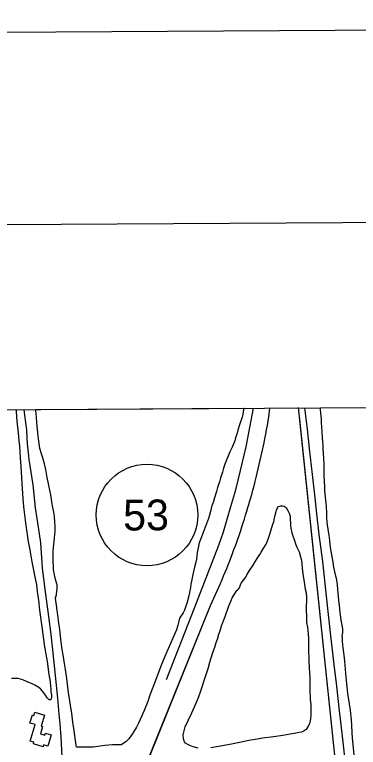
# Model space of a CAD drawing. Extents: x 3477039 to 3515015, y 546746 to 572297.
# Drawn here: x 3504535 to 3505651, y 569331 to 571714 of the extents above; entities that cross this region are included whole.
import ezdxf

# ---------------------------------------------------------------- set-up
doc = ezdxf.new("R2010")
doc.units = 0
for name, color, linetype in [('G-ANNO-NPLT', 7, 'Continuous'), ('V-ANNO-SYMB', 7, 'Continuous'), ('V-BLDG-OTLN', 7, 'Continuous'), ('V-GRID-FRAM', 7, 'Continuous'), ('V-ROAD-CNTR', 7, 'Continuous'), ('V-ROAD-IDEN', 7, 'Continuous'), ('V-SITE-VEGE', 7, 'Continuous'), ('V-TOPO-SHOR', 7, 'Continuous')]:
    doc.layers.add(name, color=color, linetype=linetype)

msp = doc.modelspace()

# ---------------------------------------------------------------- linework, layer by layer
at = {"layer": 'G-ANNO-NPLT'}
msp.add_lwpolyline([(3477766, 547329.1), (3514432, 547547.4), (3514288.2, 571713.6), (3477622.2, 571495.4)], close=True, dxfattribs=at)
at = {"layer": 'V-ANNO-SYMB'}
msp.add_lwpolyline([(3480512.4, 547970.5), (3513595, 548167.4), (3513458.6, 571083.6), (3480376, 570886.7), (3480512.4, 547970.5)], dxfattribs=at)
at = {"layer": 'V-BLDG-OTLN'}
msp.add_lwpolyline([(3504625.5, 569399.2), (3504618.4, 569375.7), (3504633.1, 569371.3), (3504634.8, 569377.3), (3504653.6, 569371.6), (3504642.8, 569335.6), (3504628.7, 569339.9), (3504626.8, 569333.3), (3504595.7, 569342.6), (3504597.3, 569347.9), (3504585.4, 569351.5), (3504601.5, 569405.2), (3504584, 569410.4), (3504592, 569436.9), (3504596.8, 569435.5), (3504600, 569446.1), (3504631.6, 569436.6), (3504620.7, 569400.6)], close=True, dxfattribs=at)
at = {"layer": 'V-GRID-FRAM'}
msp.add_lwpolyline([(3481168.5, 570290.2), (3512800, 570478.9), (3512916.4, 552296.1), (3481269, 552107.3), (3481168.5, 570290.2)], dxfattribs=at)
at = {"layer": 'V-ROAD-CNTR'}
for points in [[(3505296.8, 570125.9), (3505300.7, 570139.7), (3505304.6, 570153.6), (3505308.4, 570167.4), (3505312.1, 570181.3), (3505315.7, 570195.3), (3505319.2, 570209.2), (3505322.7, 570223.1), (3505326.1, 570237.1), (3505329.4, 570251.1), (3505332.6, 570265.1), (3505335.8, 570279.2), (3505338.9, 570293.2), (3505341.9, 570307.3), (3505344.8, 570321.4), (3505347.7, 570335.5), (3505350.4, 570349.6), (3505353.1, 570363.7), (3505355.7, 570377.8), (3505358.2, 570392), (3505360.7, 570406.2), (3505363.7, 570434.7)], [(3505455.3, 570436.1), (3505573, 569315.8), (3505652.9, 568650.5)], [(3505296.8, 570125.9), (3505300.7, 570139.7), (3505304.6, 570153.6), (3505308.4, 570167.4), (3505312.1, 570181.3), (3505315.7, 570195.3), (3505319.2, 570209.2), (3505322.7, 570223.1), (3505326.1, 570237.1), (3505329.4, 570251.1), (3505332.6, 570265.1), (3505335.8, 570279.2), (3505338.9, 570293.2), (3505341.9, 570307.3), (3505344.8, 570321.4), (3505347.7, 570335.5), (3505350.4, 570349.6), (3505353.1, 570363.7), (3505355.7, 570377.8), (3505358.2, 570392), (3505360.7, 570406.2), (3505361.7, 570412.1)], [(3505458.5, 570408.6), (3505573, 569315.8), (3505685.5, 568379.2), (3505784.4, 567479.2)], [(3505170.5, 569792.9), (3505176.1, 569804.8), (3505181.6, 569816.7), (3505187.1, 569828.6), (3505192.5, 569840.6), (3505197.8, 569852.6), (3505203.1, 569864.6), (3505208.3, 569876.7), (3505213.4, 569888.8), (3505218.4, 569900.9), (3505223.4, 569913.1), (3505228.3, 569925.3), (3505233.1, 569937.5), (3505237.8, 569949.8), (3505242.5, 569962), (3505247.1, 569974.3), (3505251.6, 569986.7), (3505256.1, 569999), (3505260.4, 570011.4), (3505264.7, 570023.8), (3505268.9, 570036.3), (3505273.1, 570048.7), (3505277.1, 570061.2), (3505281.1, 570073.8), (3505285, 570086.3), (3505288.8, 570098.9), (3505292.6, 570111.4), (3505296.3, 570124.1), (3505296.8, 570125.9)], [(3505170.5, 569792.9), (3505176.1, 569804.8), (3505181.6, 569816.7), (3505187.1, 569828.6), (3505192.5, 569840.6), (3505197.8, 569852.6), (3505203.1, 569864.6), (3505208.3, 569876.7), (3505213.4, 569888.8), (3505218.4, 569900.9), (3505223.4, 569913.1), (3505228.3, 569925.3), (3505233.1, 569937.5), (3505237.8, 569949.8), (3505242.5, 569962), (3505247.1, 569974.3), (3505251.6, 569986.7), (3505256.1, 569999), (3505260.4, 570011.4), (3505264.7, 570023.8), (3505268.9, 570036.3), (3505273.1, 570048.7), (3505277.1, 570061.2), (3505281.1, 570073.8), (3505285, 570086.3), (3505288.8, 570098.9), (3505292.6, 570111.4), (3505296.3, 570124.1), (3505296.8, 570125.9)], [(3504732.9, 568710.3), (3504826.3, 568935.8), (3504967.6, 569289.3), (3505170.5, 569792.9)], [(3504947.3, 569239), (3505170.5, 569792.9)]]:
    msp.add_lwpolyline(points, dxfattribs=at)
at = {"layer": 'V-ROAD-IDEN'}
msp.add_circle((3504964.5, 570086.9), 165, dxfattribs=at)
msp.add_circle((3504964.5, 570086.9), 165, dxfattribs=at)
at = {"layer": 'V-SITE-VEGE'}
for p, q in [((3504423.4, 570428.9), (3504538.7, 570429.6)), ((3504538.7, 570429.6), (3504539.2, 570424)), ((3504603.2, 570430), (3505278.7, 570434)), ((3504603.4, 570426.9), (3504603.2, 570430)), ((3505278.4, 570431.4), (3505277, 570421.5)), ((3505278.7, 570434), (3505278.4, 570431.4)), ((3505528.2, 570435.5), (3505661.2, 570436.3)), ((3505528.5, 570430.8), (3505528.2, 570435.5)), ((3505529.6, 570418.3), (3505528.5, 570430.8)), ((3504539.2, 570424), (3504540.3, 570406.1)), ((3504540.3, 570406.1), (3504542, 570392.3)), ((3504605.4, 570404.5), (3504603.4, 570426.9)), ((3505274.8, 570409.3), (3505273.7, 570405.2)), ((3505277, 570421.5), (3505274.8, 570409.3)), ((3505531, 570399.6), (3505529.6, 570418.3)), ((3504542, 570392.3), (3504545.9, 570354.5)), ((3504607.1, 570387.7), (3504605.4, 570404.5)), ((3504610.4, 570343.3), (3504607.1, 570387.7)), ((3505273.7, 570405.2), (3505265.2, 570379.8)), ((3505531.3, 570387.2), (3505531, 570399.6)), ((3505533.3, 570357.4), (3505531.3, 570387.2)), ((3505260, 570363.2), (3505257, 570352.5)), ((3505265.2, 570379.8), (3505260, 570363.2)), ((3504545.9, 570354.5), (3504548.4, 570328.9)), ((3504614.1, 570319.3), (3504610.4, 570343.3)), ((3505252.3, 570337.3), (3505249.5, 570327.9)), ((3505257, 570352.5), (3505252.3, 570337.3)), ((3505534.9, 570338.1), (3505533.3, 570357.4)), ((3505535.8, 570325.4), (3505534.9, 570338.1)), ((3504548.4, 570328.9), (3504549.8, 570310.9)), ((3504549.8, 570310.9), (3504550.9, 570291.6)), ((3504616.8, 570303.6), (3504614.1, 570319.3)), ((3505244.9, 570315.5), (3505241, 570307.2)), ((3505249.5, 570327.9), (3505244.9, 570315.5)), ((3505536.4, 570313.2), (3505535.8, 570325.4)), ((3505537.2, 570302.8), (3505536.4, 570313.2)), ((3504550.9, 570291.6), (3504552.6, 570272.3)), ((3504622.7, 570282.9), (3504616.8, 570303.6)), ((3505233.9, 570292.3), (3505228.9, 570281)), ((3505241, 570307.2), (3505233.9, 570292.3)), ((3505539.2, 570271.6), (3505537.2, 570302.8)), ((3504552.6, 570272.3), (3504554.6, 570244.2)), ((3504625.2, 570275.5), (3504622.7, 570282.9)), ((3504631.3, 570252.8), (3504625.2, 570275.5)), ((3505221.5, 570263.3), (3505217.4, 570251.7)), ((3505228.9, 570281), (3505221.5, 570263.3)), ((3505540, 570251.7), (3505539.2, 570271.6)), ((3504554.6, 570244.2), (3504555.7, 570225.7)), ((3504635.4, 570234.9), (3504631.3, 570252.8)), ((3505213.2, 570239.6), (3505209.4, 570226.3)), ((3505217.4, 570251.7), (3505213.2, 570239.6)), ((3505540, 570237.4), (3505540, 570251.7)), ((3504555.7, 570225.7), (3504557.7, 570189.8)), ((3504640.7, 570208.4), (3504635.4, 570234.9)), ((3505209.4, 570226.3), (3505203.6, 570207.5)), ((3505540.3, 570215), (3505540, 570237.4)), ((3505541.8, 570178.9), (3505540.3, 570215)), ((3504649, 570167.9), (3504640.7, 570208.4)), ((3505199.5, 570194.8), (3505194, 570176.1)), ((3505203.6, 570207.5), (3505199.5, 570194.8)), ((3504557.7, 570189.8), (3504561.1, 570140.5)), ((3504651.8, 570152.7), (3504649, 570167.9)), ((3505194, 570176.1), (3505190.5, 570162.8)), ((3505542.6, 570165.4), (3505541.8, 570178.9)), ((3504655.4, 570129.6), (3504651.8, 570152.7)), ((3505190.5, 570162.8), (3505184.1, 570143.2)), ((3505544.6, 570146.3), (3505542.6, 570165.4)), ((3505545.7, 570134.2), (3505544.6, 570146.3)), ((3504561.1, 570140.5), (3504563.3, 570113.4)), ((3504657.4, 570116.3), (3504655.4, 570129.6)), ((3505180, 570131.1), (3505174.5, 570113.4)), ((3505184.1, 570143.2), (3505180, 570131.1)), ((3505547.7, 570115.5), (3505545.7, 570134.2)), ((3504563.3, 570113.4), (3504565, 570095.8)), ((3504661.3, 570096.2), (3504657.4, 570116.3)), ((3504663.5, 570083.2), (3504661.3, 570096.2)), ((3505171.8, 570102.1), (3505167.7, 570085.8)), ((3505174.5, 570113.4), (3505171.8, 570102.1)), ((3505548.8, 570091.5), (3505547.7, 570115.5)), ((3504565, 570095.8), (3504568.6, 570070.1)), ((3504665.4, 570062.8), (3504663.5, 570083.2)), ((3505164.4, 570075.3), (3505158.3, 570058.5)), ((3505167.7, 570085.8), (3505164.4, 570075.3)), ((3505548.8, 570080.1), (3505548.8, 570091.5)), ((3505549.9, 570062.5), (3505548.8, 570080.1)), ((3504568.6, 570070.1), (3504570.8, 570053)), ((3504570.8, 570053), (3504574.4, 570031.2)), ((3504666.3, 570051.2), (3504665.4, 570062.8)), ((3504666, 570034.1), (3504666.3, 570051.2)), ((3505158.3, 570058.5), (3505153.9, 570046.9)), ((3505553.6, 570033.2), (3505549.9, 570062.5)), ((3504574.4, 570031.2), (3504574.7, 570024.1)), ((3504663.6, 570012.6), (3504666, 570034.1)), ((3505144.6, 570024.6), (3505138, 570006.9)), ((3505147, 570030.1), (3505144.6, 570024.6)), ((3505153.9, 570046.9), (3505147, 570030.1)), ((3505556.1, 570021.1), (3505553.6, 570033.2)), ((3504574.7, 570024.1), (3504577.5, 570006.1)), ((3504577.5, 570006.1), (3504579.5, 569995.4)), ((3504660.6, 569982.8), (3504662.5, 570001)), ((3504662.5, 570001), (3504663.6, 570012.6)), ((3505138, 570006.9), (3505134.1, 569996.1)), ((3505558.3, 570003.7), (3505556.1, 570021.1)), ((3505559.4, 569991.9), (3505558.3, 570003.7)), ((3504579.5, 569995.4), (3504582.8, 569978.5)), ((3504582.8, 569978.5), (3504587.8, 569947.4)), ((3504659.5, 569969), (3504660.6, 569982.8)), ((3505134.1, 569996.1), (3505129.5, 569974.6)), ((3505561.9, 569974.8), (3505559.4, 569991.9)), ((3504659.5, 569947.8), (3504659.5, 569969)), ((3505127.8, 569965.2), (3505124.8, 569942.9)), ((3505129.5, 569974.6), (3505127.8, 569965.2)), ((3505567.5, 569945.8), (3505561.9, 569974.8)), ((3504587.8, 569947.4), (3504590, 569934.1)), ((3504590, 569934.1), (3504594.5, 569912.6)), ((3504659.8, 569935.3), (3504659.5, 569947.8)), ((3504660.7, 569919.1), (3504659.8, 569935.3)), ((3505123.2, 569933.2), (3505119.3, 569917.2)), ((3505124.8, 569942.9), (3505123.2, 569933.2)), ((3505569.4, 569933.7), (3505567.5, 569945.8)), ((3505571.6, 569917.7), (3505569.4, 569933.7)), ((3504594.5, 569912.6), (3504598.1, 569896.9)), ((3504661, 569909.7), (3504660.7, 569919.1)), ((3504662.6, 569898.7), (3504661, 569909.7)), ((3505119.3, 569917.2), (3505113.8, 569892.9)), ((3505573.6, 569908), (3505571.6, 569917.7)), ((3505578.3, 569888.4), (3505573.6, 569908)), ((3504598.1, 569896.9), (3504602.8, 569875.1)), ((3504663.7, 569892.3), (3504662.6, 569898.7)), ((3504666.2, 569882.7), (3504663.7, 569892.3)), ((3504667.6, 569876.9), (3504666.2, 569882.7)), ((3505113.8, 569892.9), (3505109.2, 569871.7)), ((3505581.6, 569876), (3505578.3, 569888.4)), ((3504602.8, 569875.1), (3504605, 569860.8)), ((3504605, 569860.8), (3504608.1, 569838.4)), ((3504671.8, 569863.1), (3504667.6, 569876.9)), ((3504672.3, 569860.3), (3504671.8, 569863.1)), ((3504672.4, 569844.3), (3504672.3, 569860.3)), ((3505107.3, 569861.7), (3505106.2, 569851.3)), ((3505109.2, 569871.7), (3505107.3, 569861.7)), ((3505582.2, 569867.8), (3505581.6, 569876)), ((3505583, 569862), (3505582.2, 569867.8)), ((3505584.7, 569843.8), (3505583, 569862)), ((3504608.1, 569838.4), (3504610.3, 569824.1)), ((3504671, 569829.7), (3504672.1, 569839.3)), ((3504672.1, 569839.3), (3504672.4, 569844.3)), ((3505104, 569839.9), (3505100.4, 569823.7)), ((3505106.2, 569851.3), (3505104, 569839.9)), ((3505585.8, 569834.4), (3505584.7, 569843.8)), ((3505587, 569820.3), (3505585.8, 569834.4)), ((3504610.3, 569824.1), (3504612.6, 569801.5)), ((3504667.4, 569818.7), (3504669.1, 569821.7)), ((3504668.5, 569807.2), (3504667.4, 569818.7)), ((3504669.1, 569821.7), (3504671, 569829.7)), ((3505100.4, 569823.7), (3505093.8, 569799.6)), ((3505588.9, 569800.5), (3505587, 569820.3)), ((3504612.6, 569801.5), (3504614.5, 569785.8)), ((3504670.1, 569795), (3504668.5, 569807.2)), ((3504672.8, 569775.5), (3504670.1, 569795)), ((3505091.1, 569790.8), (3505086.1, 569777.6)), ((3505093.8, 569799.6), (3505091.1, 569790.8)), ((3505589.7, 569792.5), (3505588.9, 569800.5)), ((3505591.1, 569782.8), (3505589.7, 569792.5)), ((3504614.5, 569785.8), (3504616.2, 569770.3)), ((3504616.2, 569770.3), (3504624, 569715.7)), ((3504674.4, 569762.5), (3504672.8, 569775.5)), ((3504678.2, 569733.6), (3504674.4, 569762.5)), ((3505081.5, 569769.3), (3505070.4, 569751.6)), ((3505086.1, 569777.6), (3505081.5, 569769.3)), ((3505592.5, 569767.4), (3505591.1, 569782.8)), ((3505594.2, 569755.5), (3505592.5, 569767.4)), ((3505067.4, 569742), (3505065, 569728.5)), ((3505070.4, 569751.6), (3505067.4, 569742)), ((3505594.5, 569749.7), (3505594.2, 569755.5)), ((3505595.3, 569746.9), (3505594.5, 569749.7)), ((3505595.6, 569743.4), (3505595.3, 569746.9)), ((3505596.4, 569740.6), (3505595.6, 569743.4)), ((3505597.8, 569732.6), (3505596.4, 569740.6)), ((3504624, 569715.7), (3504628.4, 569682.9)), ((3504681, 569715.6), (3504678.2, 569733.6)), ((3504682.8, 569702.4), (3504681, 569715.6)), ((3505065, 569728.5), (3505060.3, 569713.9)), ((3505598.9, 569727.1), (3505597.8, 569732.6)), ((3505599.2, 569724), (3505598.9, 569727.1)), ((3505600.1, 569719.9), (3505599.2, 569724)), ((3505600.3, 569717.7), (3505600.1, 569719.9)), ((3505600.9, 569714.9), (3505600.3, 569717.7)), ((3505601.2, 569709.4), (3505600.9, 569714.9)), ((3504686.1, 569673.4), (3504682.8, 569702.4)), ((3505060.3, 569713.9), (3505048.7, 569686.4)), ((3505598.8, 569690.9), (3505601.2, 569706.4)), ((3505599.5, 569687.1), (3505598.8, 569690.9)), ((3505601.2, 569706.4), (3505601.2, 569709.4)), ((3504628.4, 569682.9), (3504630.7, 569665.2)), ((3504689.3, 569649.2), (3504686.1, 569673.4)), ((3505048.7, 569686.4), (3505026.1, 569633.9)), ((3505599.6, 569679.9), (3505599.5, 569687.1)), ((3505600.9, 569662.9), (3505599.6, 569679.9)), ((3504630.7, 569665.2), (3504639.8, 569610.6)), ((3504692.3, 569632), (3504689.3, 569649.2)), ((3505601.6, 569656), (3505600.9, 569662.9)), ((3505604.7, 569631.5), (3505601.6, 569656)), ((3504696.9, 569604), (3504692.3, 569632)), ((3505026.1, 569633.9), (3505017.4, 569614.1)), ((3505607.2, 569611.3), (3505604.7, 569631.5)), ((3504639.8, 569610.6), (3504643.2, 569586.1)), ((3504699.6, 569584.6), (3504696.9, 569604)), ((3505017.4, 569614.1), (3505009.4, 569595)), ((3505611, 569559.4), (3505607.2, 569611.3)), ((3504643.2, 569586.1), (3504644.9, 569576.4)), ((3504644.9, 569576.4), (3504647.1, 569562.3)), ((3504703.9, 569555.4), (3504699.6, 569584.6)), ((3505009.4, 569595), (3504991.6, 569548.9)), ((3504537.6, 569555.8), (3504524.6, 569555.8)), ((3504546.1, 569555.6), (3504537.6, 569555.8)), ((3504561, 569550.9), (3504546.1, 569555.6)), ((3504572.6, 569545.7), (3504561, 569550.9)), ((3504647.1, 569562.3), (3504648.5, 569552.1)), ((3504648.5, 569552.1), (3504650.7, 569531.2)), ((3504709.5, 569509), (3504703.9, 569555.4)), ((3504991.6, 569548.9), (3504974.2, 569501.1)), ((3505614.5, 569527.7), (3505611, 569559.4)), ((3504591.1, 569538), (3504572.6, 569545.7)), ((3504600.5, 569533.9), (3504591.1, 569538)), ((3504612.6, 569525.9), (3504600.5, 569533.9)), ((3504619.8, 569520.6), (3504612.6, 569525.9)), ((3504650.7, 569531.2), (3504651.6, 569521)), ((3505617.4, 569506.3), (3505614.5, 569527.7)), ((3504629.8, 569508.8), (3504619.8, 569520.6)), ((3504634.8, 569501.1), (3504629.8, 569508.8)), ((3504640.3, 569492), (3504634.8, 569501.1)), ((3504651.6, 569521), (3504651.6, 569515.4)), ((3504651.6, 569515.4), (3504651.8, 569511.6)), ((3504651.8, 569511.6), (3504654.1, 569502.5)), ((3504654.1, 569502.5), (3504654.3, 569495.9)), ((3504712.5, 569490.2), (3504709.5, 569509)), ((3504974.2, 569501.1), (3504966.7, 569480.8)), ((3505622.2, 569472.8), (3505617.4, 569506.3)), ((3504644.2, 569487.8), (3504640.3, 569492)), ((3504647.2, 569486.2), (3504644.2, 569487.8)), ((3504651.6, 569486.2), (3504647.2, 569486.2)), ((3504653.3, 569489.8), (3504651.6, 569486.2)), ((3504654.4, 569493.4), (3504653.3, 569489.8)), ((3504654.3, 569495.9), (3504654.4, 569493.4)), ((3504716.6, 569461.3), (3504712.5, 569490.2)), ((3504966.7, 569480.8), (3504954.9, 569451.1)), ((3504720.1, 569442.3), (3504716.6, 569461.3)), ((3505625.2, 569451.1), (3505622.2, 569472.8)), ((3504723.9, 569413.1), (3504720.1, 569442.3)), ((3504947.6, 569434), (3504937.1, 569410.2)), ((3504954.9, 569451.1), (3504947.6, 569434)), ((3505629, 569421.2), (3505625.2, 569451.1)), ((3504727.1, 569392.9), (3504723.9, 569413.1)), ((3504937.1, 569410.2), (3504930.9, 569396.8)), ((3505630, 569403.2), (3505629, 569421.2)), ((3504734.1, 569339), (3504727.1, 569392.9)), ((3504922, 569382.5), (3504916.2, 569373.9)), ((3504930.9, 569396.8), (3504922, 569382.5)), ((3505630.6, 569378.6), (3505630, 569403.2)), ((3504905.5, 569359.6), (3504896.2, 569349.5)), ((3504916.2, 569373.9), (3504905.5, 569359.6)), ((3505632.4, 569362.6), (3505630.6, 569378.6)), ((3505634.3, 569339.2), (3505632.4, 569362.6)), ((3504735.5, 569331.5), (3504734.1, 569339)), ((3504812.5, 569334.9), (3504790.1, 569332.5)), ((3504827, 569337), (3504812.5, 569334.9)), ((3504840.7, 569338), (3504827, 569337)), ((3504852.9, 569339.1), (3504840.7, 569338)), ((3504869.9, 569339.1), (3504852.9, 569339.1)), ((3504880.8, 569340), (3504869.9, 569339.1)), ((3504896.2, 569349.5), (3504880.8, 569340)), ((3505638.8, 569297.5), (3505634.3, 569339.2)), ((3504738, 569332.2), (3504735.5, 569331.5)), ((3504746.5, 569332.3), (3504738, 569332.2)), ((3504756.7, 569332), (3504746.5, 569332.3)), ((3504776.1, 569331.7), (3504756.7, 569332)), ((3504790.1, 569332.5), (3504776.1, 569331.7))]:
    msp.add_line(p, q, dxfattribs=at)
for points in [[(3505131, 569328.6), (3505118.9, 569331.7), (3505114.7, 569333), (3505103.8, 569337.4), (3505097.3, 569340.5), (3505089.7, 569345.1), (3505086, 569349.4), (3505082.6, 569359.6), (3505082.3, 569372.6), (3505088.6, 569397.7), (3505110.2, 569443.5), (3505119.2, 569462.8), (3505131.8, 569493.5), (3505139.6, 569515.3), (3505153.6, 569558.2), (3505157, 569567.9), (3505163.2, 569588.2), (3505168.5, 569608.3), (3505177.6, 569637.1), (3505185.6, 569660.1), (3505189.5, 569672.8), (3505193.4, 569682.9), (3505198.1, 569699.1), (3505201.7, 569710), (3505207, 569726.8), (3505218.3, 569756.6), (3505229.7, 569787.8), (3505234.1, 569799.5), (3505237.7, 569808.9), (3505241.3, 569817.5), (3505256.8, 569841), (3505258.7, 569842.9), (3505260.7, 569844.6), (3505263.7, 569849), (3505265.9, 569852.8), (3505268.6, 569859.5), (3505270.6, 569865), (3505273.9, 569870), (3505278, 569874.6), (3505285.4, 569884.9), (3505289.3, 569891.8), (3505294, 569900.9), (3505297.3, 569906.7), (3505309.1, 569923.5), (3505317.4, 569936.8), (3505322.6, 569945.6), (3505330.6, 569958.3), (3505335.8, 569965.8), (3505341.9, 569976.5), (3505352, 569992.5), (3505353.7, 569996.1), (3505362.2, 570021), (3505373.8, 570057.4), (3505376.2, 570064.3), (3505379.2, 570076.4), (3505381.2, 570086.4), (3505383.9, 570097.7), (3505385.6, 570102.9), (3505388.6, 570110.1), (3505392.2, 570114.8), (3505399.6, 570116.8), (3505404.8, 570116.2), (3505410.1, 570115.1), (3505413.1, 570113.2), (3505416.2, 570110.2)], [(3505416.2, 570110.2), (3505418.7, 570107.4), (3505423.6, 570098.9), (3505426.4, 570093.1), (3505429.2, 570083.1), (3505429.5, 570080.9), (3505429.5, 570076.5), (3505430, 570074.3), (3505430, 570071), (3505430.3, 570061.6), (3505430.9, 570053.1), (3505432, 570044.2), (3505435, 570028.5), (3505438.4, 570019.1), (3505443.3, 570004), (3505447.2, 569993.5), (3505451.7, 569982.2), (3505458.3, 569967), (3505463.6, 569951), (3505466.1, 569939.7), (3505467.2, 569928.4), (3505469.1, 569913.5), (3505470, 569903.9), (3505471.9, 569888.1), (3505473.9, 569876.6), (3505478.6, 569845.7), (3505481.1, 569834.1), (3505482.5, 569817.3), (3505483.1, 569807.3), (3505482, 569789.1), (3505482, 569777.3), (3505482.3, 569757.4), (3505482.6, 569748), (3505482.6, 569737.5)], [(3505482.6, 569737.5), (3505485.6, 569722.5), (3505488.3, 569700.8), (3505488.8, 569683.9), (3505489.2, 569655.7), (3505490.3, 569610.1), (3505492.3, 569572.3), (3505493.1, 569558.8), (3505493.4, 569526.4), (3505493.9, 569508.5), (3505494.5, 569497.5), (3505494.9, 569486.5), (3505496.6, 569470.3), (3505497, 569460.3), (3505496.7, 569434.7), (3505495.5, 569423.7), (3505492.1, 569408.4), (3505488.5, 569399.9), (3505481.6, 569389.6), (3505475.6, 569384.9), (3505466, 569381.3), (3505458.3, 569379.7), (3505442.1, 569376.9), (3505429.1, 569373.8), (3505405.4, 569369.9), (3505368.2, 569365), (3505347.5, 569362), (3505316, 569357.2), (3505295.5, 569353.5), (3505264.6, 569347.4), (3505244.6, 569343), (3505215.4, 569337.6), (3505197.1, 569334.2), (3505171.9, 569330.3)]]:
    msp.add_lwpolyline(points, dxfattribs=at)
at = {"layer": 'V-TOPO-SHOR'}
for points in [[(3504689.2, 569300.5), (3504685.3, 569364.4), (3504682.4, 569408), (3504678.7, 569439.1), (3504674.3, 569491.7), (3504667, 569564.5), (3504658.9, 569649), (3504653, 569698.1), (3504645.9, 569756.5), (3504632.1, 569853.5), (3504625.1, 569914.7), (3504620.1, 569996.9), (3504611.5, 570047.5), (3504602.1, 570110.6), (3504594.4, 570184.6), (3504582, 570267.6), (3504579.4, 570289), (3504576.5, 570317.8), (3504575, 570339.3), (3504573.6, 570363.4), (3504567.3, 570411.7), (3504565.7, 570429.8)], [(3505028, 569552.2), (3505117.7, 569782.3), (3505197.6, 569989), (3505213.1, 570032.4), (3505225.1, 570073.1), (3505237, 570114.5), (3505252.6, 570168.3), (3505268.1, 570231), (3505286.5, 570308.9), (3505310.6, 570434.2)], [(3505674, 568670.9), (3505670.4, 568716.1), (3505666.4, 568766.3), (3505659.4, 568836), (3505649.4, 568919.3), (3505640.9, 568991.3), (3505634.7, 569062.5), (3505623.6, 569150.1), (3505613.9, 569234.2), (3505604.7, 569319.1), (3505598.5, 569377.1), (3505590.3, 569450.3), (3505580.7, 569530.5), (3505572.2, 569601.3), (3505561.8, 569694), (3505547.8, 569822.5), (3505536, 569936.1), (3505523.3, 570023.7), (3505516.7, 570090.3), (3505509.7, 570152.2), (3505501.9, 570218.8), (3505492.3, 570303.6), (3505485.7, 570365.5), (3505477, 570435.2)]]:
    msp.add_lwpolyline(points, dxfattribs=at)

# ---------------------------------------------------------------- texts
at = {"layer": 'V-ROAD-IDEN'}
msp.add_text('53', height=100, rotation=0.3417, dxfattribs=at).set_placement((3504887.2, 570036.4))

doc.saveas('drawing.dxf')
